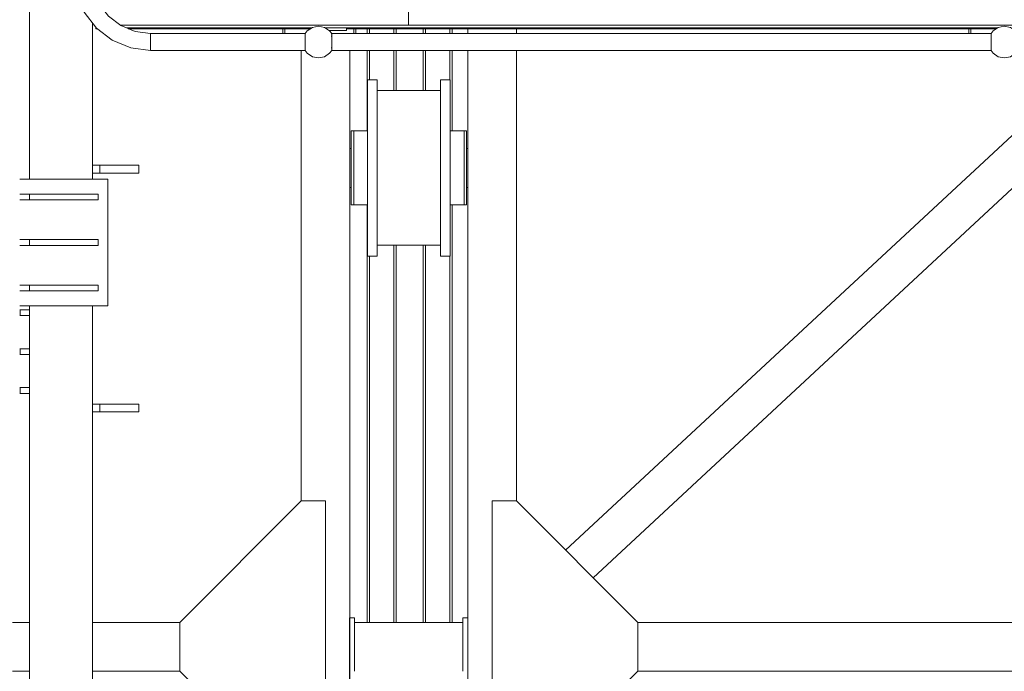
# Model space of a CAD drawing. Header units: millimetres. Extents: x 53746 to 116821, y -810352 to -765802.
# Tile 318 of 347: x 95487 to 97512, y -774552 to -773213. Entities that reach past the tile are written whole.
import ezdxf

# ---------------------------------------------------------------- set-up
doc = ezdxf.new("R2010")
doc.units = ezdxf.units.MM
doc.header["$MEASUREMENT"] = 0
for name, color, linetype, lineweight in [('Main Cradle Rails', 7, 'Continuous', 0), ('Side Cradle Stbd', 7, 'Continuous', 0), ('Side Cradle Tower', 7, 'Continuous', 0), ('Side Cradle Tower Platform', 7, 'Continuous', 0), ('Side Cradle Tower Rail Frame', 7, 'Continuous', 0), ('Side Slip Rails', 7, 'Continuous', 0)]:
    doc.layers.add(name, color=color, linetype=linetype, lineweight=lineweight)

# ---------------------------------------------------------------- blocks, each defined once
blk = doc.blocks.new('*U57')
at = {"layer": 'Side Cradle Stbd', "color": 7, "linetype": 'Continuous', "lineweight": 0}
for p, q in [((11125.4, 14835.8), (11125.4, 14845.8)), ((11225.4, 14835.8), (11225.4, 14845.8)), ((10782.9, 14800.8), (10782.9, 13874.7)), ((10882.9, 14800.8), (10882.9, 13589)), ((11125.4, 13634.5), (11125.4, 14800.8)), ((11225.4, 13874.7), (11225.4, 14800.8)), ((12432.9, 14800.8), (11326.8, 13773.4)), ((12550.4, 14800.8), (11383.4, 13716.7)), ((10939.4, 14740.7), (10939.4, 14726.9)), ((11089.4, 14740.7), (11089.4, 14726.9)), ((10939.4, 14718.5), (11069.4, 14718.5)), ((10885.9, 14629.9), (10885.9, 14635.7)), ((10885.9, 14613.3), (10885.9, 14629.9)), ((10919.4, 14628.8), (10919.4, 14559.5)), ((11069.4, 14628.8), (11069.4, 14559.5)), ((11089.4, 14629.9), (11089.4, 14635.7)), ((11117.9, 14629.9), (11117.9, 14635.7)), ((11117.9, 14613.3), (11117.9, 14629.9)), ((10882.9, 14599.5), (10885.9, 14599.5)), ((11122.9, 14596.4), (11122.9, 14599.5)), ((11122.9, 14599.5), (11125.4, 14599.5)), ((11122.9, 14594.9), (11122.9, 14596.4)), ((11122.9, 14588.6), (11122.9, 14594.9)), ((11122.9, 14588), (11122.9, 14588.6)), ((11122.9, 14587.8), (11122.9, 14588)), ((11122.9, 14587.7), (11122.9, 14587.8)), ((11117.9, 14530.3), (11117.9, 14559.5)), ((11122.9, 14542.8), (11122.9, 14544.2)), ((11122.9, 14530.9), (11122.9, 14531.2)), ((11122.9, 14530.3), (11122.9, 14530.9)), ((11122.9, 14530.9), (11122.9, 14530.9)), ((11122.9, 14530.1), (11122.9, 14530.3)), ((11122.9, 14522), (11122.9, 14522.5)), ((10885.9, 14519.5), (10882.9, 14519.5)), ((11125.4, 14519.5), (11122.9, 14519.5)), ((11069.4, 14400.5), (10939.4, 14400.5)), ((10782.9, 13874.7), (10532.9, 13624.7)), ((10832.9, 13874.7), (10782.9, 13874.7)), ((10832.9, 13589), (10832.9, 13874.7)), ((11175.4, 13874.7), (11225.4, 13874.7)), ((11175.4, 13589), (11175.4, 13874.7)), ((11225.4, 13874.7), (11475.4, 13624.7)), ((10882.4, 13634.5), (10882.4, 13589)), ((10892.4, 13634.5), (10882.4, 13634.5)), ((10892.4, 13624.5), (10892.4, 13634.5)), ((11115.4, 13634.5), (11115.4, 13624.5)), ((11125.4, 13634.5), (11115.4, 13634.5)), ((11125.4, 13589), (11125.4, 13634.5)), ((10532.9, 13624.5), (10353.8, 13624.5)), ((10532.9, 13589), (10532.9, 13624.7)), ((10892.4, 13624.5), (11115.4, 13624.5)), ((10892.4, 13624.5), (10892.4, 13589)), ((11115.4, 13589), (11115.4, 13624.5)), ((11475.4, 13589), (11475.4, 13624.7)), ((11475.4, 13624.5), (12982.7, 13624.5)), ((10532.9, 13524.7), (10532.9, 13589)), ((10832.9, 13274.7), (10832.9, 13589)), ((10882.4, 13589), (10882.4, 13584.5)), ((10882.9, 13589), (10882.9, 7459.6)), ((10892.4, 13589), (10892.4, 13524.5)), ((11115.4, 13524.5), (11115.4, 13589)), ((11125.4, 13584.5), (11125.4, 13589)), ((11175.4, 13274.7), (11175.4, 13589)), ((11475.4, 13524.7), (11475.4, 13589)), ((10353.8, 13524.5), (10533.2, 13524.5)), ((10782.9, 13274.7), (10532.9, 13524.7)), ((11225.4, 13274.7), (11475.4, 13524.7)), ((12982.9, 13524.5), (11475.1, 13524.5))]:
    blk.add_line(p, q, dxfattribs=at)
at = {"layer": 'Side Cradle Stbd', "color": 7, "linetype": 'Continuous', "lineweight": 0, "flags": 128}
for points in [[(10919.4, 14740.7), (10919.4, 14740.7), (10939.4, 14740.7)], [(10919.4, 14740.7), (10919.4, 14726.9), (10919.4, 14687.6), (10919.4, 14628.8)], [(10939.4, 14726.9), (10939.4, 14687.6), (10939.4, 14628.8), (10939.4, 14559.5), (10939.4, 14490.1), (10939.4, 14431.3), (10939.4, 14392.1), (10939.4, 14378.3), (10919.4, 14378.3), (10919.4, 14378.3)], [(11069.4, 14740.7), (11069.4, 14740.7), (11089.4, 14740.7)], [(11069.4, 14740.7), (11069.4, 14726.9), (11069.4, 14687.6), (11069.4, 14628.8)], [(11089.4, 14726.9), (11089.4, 14687.6), (11089.4, 14628.8), (11089.4, 14559.5), (11089.4, 14490.1), (11089.4, 14431.3), (11089.4, 14392.1), (11089.4, 14378.3), (11069.4, 14378.3), (11069.4, 14378.3)], [(10890.9, 14530.3), (10890.9, 14530.3), (10890.9, 14559.5), (10890.9, 14588.6), (10890.9, 14613.3), (10890.9, 14629.9), (10890.9, 14635.7), (10885.9, 14635.7)], [(10919.4, 14635.7), (10890.9, 14635.7), (10890.9, 14635.7)], [(11117.9, 14635.7), (11117.9, 14635.7), (11089.4, 14635.7)], [(11117.9, 14483.3), (11117.9, 14483.3), (11122.9, 14483.3), (11122.9, 14489.1), (11122.9, 14505.6), (11122.9, 14530.3), (11122.9, 14559.5), (11122.9, 14588.6), (11122.9, 14613.3), (11122.9, 14629.9), (11122.9, 14635.7), (11117.9, 14635.7)], [(10885.9, 14483.3), (10885.9, 14489.1), (10885.9, 14505.6), (10885.9, 14530.3), (10885.9, 14559.5), (10885.9, 14588.6), (10885.9, 14613.3)], [(11117.9, 14530.3), (11117.9, 14530.3), (11117.9, 14559.5), (11117.9, 14588.6), (11117.9, 14613.3)], [(10890.9, 14505.6), (10890.9, 14530.3), (10890.9, 14559.5), (10890.9, 14588.6), (10890.9, 14588.6)], [(10919.4, 14559.5), (10919.4, 14490.1), (10919.4, 14431.3), (10919.4, 14392.1), (10919.4, 14378.3)], [(11069.4, 14559.5), (11069.4, 14490.1), (11069.4, 14431.3), (11069.4, 14392.1), (11069.4, 14378.3)], [(11122.9, 14531.2), (11122.9, 14531.2), (11122.9, 14542.8)], [(11089.4, 14483.3), (11117.9, 14483.3), (11117.9, 14489.1), (11117.9, 14505.6), (11117.9, 14530.3), (11117.9, 14530.3)], [(11089.4, 14530.3), (11089.4, 14530.3), (11089.4, 14527.2), (11089.4, 14505.6), (11089.4, 14505.6)], [(11122.9, 14522.5), (11122.9, 14522.5), (11122.9, 14522.5), (11122.9, 14530.1)], [(11122.9, 14519.5), (11122.9, 14519.5), (11122.9, 14522)], [(10890.9, 14483.3), (10890.9, 14489.1), (10890.9, 14505.6), (10890.9, 14505.6)], [(11089.4, 14505.6), (11089.4, 14505.6), (11089.4, 14503.5), (11089.4, 14490.1)], [(10885.9, 14483.3), (10885.9, 14483.3), (10890.9, 14483.3), (10890.9, 14483.3)], [(10890.9, 14483.3), (10890.9, 14483.3), (10919.4, 14483.3)], [(11089.4, 14490.1), (11089.4, 14489.1), (11089.4, 14489.1), (11089.4, 14488.3), (11089.4, 14483.3), (11089.4, 14483.3), (11089.4, 14483.3)], [(10882.4, 13414.5), (10882.4, 13434), (10882.4, 13524.5), (10882.4, 13584.5)], [(11125.4, 13584.5), (11125.4, 13524.5), (11125.4, 13434), (11125.4, 13414.5)]]:
    blk.add_lwpolyline(points, dxfattribs=at)
at = {"layer": 'Side Cradle Tower', "color": 7, "linetype": 'Continuous', "lineweight": 0}
for p, q in [((10385, 14536.2), (10203.8, 14536.2)), ((10223.8, 14505.7), (10223.8, 14493.7)), ((10365, 14505.7), (10365, 14493.7)), ((10223.8, 14412.2), (10223.8, 14400.2)), ((10365, 14412.2), (10365, 14400.2)), ((10223.8, 14318.7), (10223.8, 14306.7)), ((10365, 14318.7), (10365, 14306.7)), ((10385, 14276.2), (10203.8, 14276.2)), ((10204.9, 14255.8), (10204.9, 14267.8)), ((10204.9, 14175.8), (10204.9, 14187.8)), ((10204.9, 14095.8), (10204.9, 14107.8))]:
    blk.add_line(p, q, dxfattribs=at)
at = {"layer": 'Side Cradle Tower', "color": 7, "linetype": 'Continuous', "lineweight": 0, "flags": 128}
for points in [[(10385, 14536.2), (10385, 14536.2), (10385, 14276.2), (10385, 14276.2)], [(10203.8, 14505.7), (10223.8, 14505.7), (10365, 14505.7), (10365, 14505.7)], [(10203.8, 14493.7), (10223.8, 14493.7), (10365, 14493.7), (10365, 14493.7)], [(10203.8, 14412.2), (10223.8, 14412.2), (10365, 14412.2), (10365, 14412.2)], [(10203.8, 14400.2), (10223.8, 14400.2), (10365, 14400.2), (10365, 14400.2)], [(10203.8, 14318.7), (10223.8, 14318.7), (10365, 14318.7), (10365, 14318.7)], [(10203.8, 14306.7), (10223.8, 14306.7), (10365, 14306.7), (10365, 14306.7)], [(10223.8, 14267.8), (10204.9, 14267.8), (10203.8, 14267.8)], [(10223.8, 14255.8), (10204.9, 14255.8), (10203.8, 14255.8)], [(10223.8, 14187.8), (10204.9, 14187.8), (10203.8, 14187.8)], [(10223.8, 14175.8), (10204.9, 14175.8), (10203.8, 14175.8)], [(10223.8, 14107.8), (10204.9, 14107.8), (10203.8, 14107.8)], [(10223.8, 14095.8), (10204.9, 14095.8), (10203.8, 14095.8)]]:
    blk.add_lwpolyline(points, dxfattribs=at)
at = {"layer": 'Side Cradle Tower Platform', "color": 7, "linetype": 'Continuous', "lineweight": 0}
for p, q in [((11003.7, 14853.3), (11003.7, 14909.3)), ((10360.4, 14848.4), (10360.4, 14847.3)), ((10360.4, 14847.3), (10361.2, 14847.3)), ((10360.4, 14845.8), (10360.4, 14847.3)), ((10360.4, 14845.8), (10361.5, 14846.9)), ((10363, 14845.8), (10360.4, 14845.8)), ((10410.4, 14853.3), (10410.2, 14853.3)), ((10410.4, 14853.3), (14047.7, 14853.3)), ((10410.4, 14853.1), (10410.4, 14853.3)), ((10804.3, 14847.3), (10423.5, 14847.3)), ((10802.1, 14845.8), (10427.1, 14845.8)), ((10745.3, 14845.8), (10745.3, 14835.8)), ((10749.3, 14835.8), (10749.3, 14845.8)), ((12215.1, 14847.3), (10832.3, 14847.3)), ((10835.8, 14845.8), (10834.5, 14845.8)), ((10835.8, 14847.3), (10835.8, 14844.9)), ((10875.8, 14842.3), (10875.8, 14847.3)), ((11003.7, 14845.8), (10875.8, 14845.8)), ((10891.3, 14845.8), (10891.3, 14835.8)), ((10895.3, 14845.8), (10895.3, 14835.8)), ((11003.7, 14845.8), (11003.7, 14847.3)), ((12212.8, 14845.8), (11003.7, 14845.8)), ((12156, 14845.8), (12156, 14835.8)), ((12160, 14835.8), (12160, 14845.8)), ((10472.9, 14835.8), (10791, 14835.8)), ((10472.9, 14834.4), (10472.9, 14835.8)), ((10791, 14835.8), (10791, 14835.6)), ((10875.8, 14842.3), (10840.8, 14842.3)), ((10840.8, 14842.3), (10840.8, 14841.6)), ((10845.5, 14835.6), (10845.6, 14835.8)), ((10845.6, 14835.8), (12201.7, 14835.8)), ((10791, 14818.3), (10791, 14817.7)), ((10791, 14811.6), (10791, 14811)), ((10845.6, 14818.3), (10845.6, 14824.2)), ((10845.6, 14811), (10845.6, 14811.6)), ((10791, 14802.1), (10791, 14802)), ((10845.6, 14800.8), (10845.6, 14802)), ((12201.7, 14800.8), (10845.6, 14800.8))]:
    blk.add_line(p, q, dxfattribs=at)
at = {"layer": 'Side Cradle Tower Platform', "color": 7, "linetype": 'Continuous', "lineweight": 0, "flags": 128}
for points in [[(10472.9, 14834.4), (10472.9, 14830.6), (10472.9, 14825), (10472.9, 14818.3), (10472.9, 14811.6), (10472.9, 14805.9), (10472.9, 14802.1), (10472.9, 14800.8), (10432.1, 14806.1), (10394.1, 14821.9), (10361.5, 14846.9), (10336.5, 14879.5), (10320.7, 14917.5), (10315.4, 14958.3), (10316.7, 14958.3), (10320.5, 14958.3), (10326.2, 14958.3), (10332.9, 14958.3)], [(10339.6, 14958.3), (10345.2, 14958.3), (10349, 14958.3), (10350.4, 14958.3), (10354.5, 14926.6), (10366.8, 14897), (10386.2, 14871.6), (10411.6, 14852.2), (10441.2, 14839.9), (10472.9, 14835.8)], [(10791, 14835.8), (10795.3, 14841.2), (10805.8, 14848.3), (10818.3, 14850.8), (10830.7, 14848.3), (10841.3, 14841.2), (10845.6, 14835.8)], [(12201.7, 14835.8), (12206.1, 14841.2), (12216.6, 14848.3), (12229, 14850.8), (12241.5, 14848.3), (12252, 14841.2), (12256.3, 14835.8)], [(10791, 14800.8), (10472.9, 14800.8), (10472.9, 14802.1), (10472.9, 14805.9), (10472.9, 14811.6), (10472.9, 14818.3), (10472.9, 14825), (10472.9, 14830.6), (10472.9, 14834.4), (10472.9, 14835.8)], [(10791, 14835.6), (10791, 14834.6), (10791, 14834.4)], [(10791, 14834.4), (10791, 14834.3), (10791, 14834.1)], [(10791, 14834.1), (10791, 14830.8), (10791.1, 14830.6)], [(10791.1, 14830.1), (10791.1, 14829.9), (10791, 14829.6), (10791, 14829.6), (10791, 14825)], [(10791, 14825), (10791, 14824.9), (10791, 14824.4)], [(10791.1, 14830.6), (10791.1, 14830.5), (10791.1, 14830.1)], [(10845.4, 14830.6), (10845.6, 14830.8), (10845.6, 14834)], [(10845.5, 14830), (10845.4, 14830.5), (10845.4, 14830.6)], [(10845.5, 14834.4), (10845.5, 14835.6), (10845.5, 14835.6)], [(10845.6, 14834), (10845.6, 14834.3), (10845.5, 14834.4)], [(10845.6, 14825), (10845.6, 14829.6), (10845.6, 14829.6), (10845.5, 14829.9), (10845.5, 14830)], [(10845.6, 14824.2), (10845.6, 14824.3), (10845.6, 14824.9), (10845.6, 14825)], [(12201.7, 14834.6), (12201.7, 14835.1), (12201.7, 14835.8), (12201.7, 14835.8)], [(12201.8, 14829.9), (12201.9, 14830.5), (12201.9, 14830.6), (12201.7, 14830.8), (12201.7, 14832.6), (12201.7, 14834.3), (12201.8, 14834.4), (12201.7, 14834.6)], [(12201.7, 14811.6), (12201.7, 14812.2), (12201.7, 14815), (12201.7, 14818.3), (12201.7, 14818.8), (12201.7, 14821.7), (12201.7, 14824.9), (12201.8, 14825), (12201.8, 14827.8), (12201.8, 14829.6)], [(12201.8, 14829.6), (12201.8, 14829.6), (12201.8, 14829.9)], [(10791, 14824.4), (10791, 14818.8), (10791, 14818.3)], [(10791, 14817.7), (10791, 14812.2), (10791, 14811.6), (10791, 14811.6)], [(10791, 14811), (10791, 14806.9), (10791, 14806.9), (10791.1, 14806.6), (10791.1, 14806), (10791.1, 14805.9)], [(10791.1, 14805.9), (10791, 14805.7), (10791, 14805.5)], [(10791, 14805.5), (10791, 14802.2), (10791, 14802.1)], [(10845.4, 14805.9), (10845.4, 14806), (10845.5, 14806.6), (10845.6, 14806.9), (10845.6, 14806.9), (10845.6, 14811)], [(10845.6, 14805.5), (10845.6, 14805.7), (10845.4, 14805.9)], [(10845.5, 14802.1), (10845.6, 14802.2), (10845.6, 14805.5)], [(10845.6, 14817.5), (10845.6, 14817.7), (10845.6, 14818.3)], [(10845.6, 14811.6), (10845.6, 14811.6), (10845.6, 14817.5)], [(12201.9, 14806), (12201.8, 14806.6), (12201.8, 14806.9), (12201.8, 14806.9), (12201.8, 14808.8), (12201.8, 14811.6), (12201.7, 14811.6)], [(12201.7, 14800.8), (12201.7, 14800.8), (12201.8, 14800.9), (12201.8, 14801.4), (12201.8, 14802.1), (12201.7, 14802.2), (12201.7, 14804), (12201.7, 14805.7), (12201.9, 14805.9), (12201.9, 14806)], [(10791, 14802), (10791, 14800.9), (10791, 14800.8)], [(10791, 14800.8), (10795.3, 14795.3), (10805.8, 14788.2), (10818.3, 14785.8), (10830.7, 14788.2), (10841.3, 14795.3), (10845.6, 14800.8)], [(10845.6, 14802), (10845.6, 14802), (10845.5, 14802.1)], [(12201.7, 14800.8), (12206.1, 14795.3), (12216.6, 14788.2), (12229, 14785.8), (12241.5, 14788.2), (12252, 14795.3), (12256.3, 14800.8)]]:
    blk.add_lwpolyline(points, dxfattribs=at)
at = {"layer": 'Side Cradle Tower Rail Frame', "color": 7, "linetype": 'Continuous', "lineweight": 0}
for p, q in [((10223.8, 14536.2), (10223.8, 15073.9)), ((10353.8, 14856.9), (10353.8, 14536.2)), ((10353.8, 14564.9), (10368.8, 14564.9)), ((10368.8, 14564.9), (10448.8, 14564.9)), ((10368.8, 14548.9), (10368.8, 14564.9)), ((10448.8, 14548.9), (10448.8, 14564.9)), ((10368.8, 14548.9), (10353.8, 14548.9)), ((10448.8, 14548.9), (10368.8, 14548.9)), ((10223.8, 13589), (10223.8, 14276.2)), ((10353.8, 14276.2), (10353.8, 13589)), ((10353.8, 14073.7), (10368.8, 14073.7)), ((10368.8, 14057.7), (10353.8, 14057.7)), ((10368.8, 14073.7), (10448.8, 14073.7)), ((10368.8, 14057.7), (10368.8, 14073.7)), ((10448.8, 14057.7), (10368.8, 14057.7)), ((10448.8, 14057.7), (10448.8, 14073.7)), ((10223.8, 13624.5), (10188.8, 13624.5)), ((10223.8, 11594.5), (10223.8, 13589)), ((10353.8, 13589), (10353.8, 11594.5)), ((10188.8, 13524.5), (10223.8, 13524.5))]:
    blk.add_line(p, q, dxfattribs=at)
at = {"layer": 'Side Slip Rails', "color": 7, "linetype": 'Continuous', "lineweight": 0}
for p, q in [((10918.4, 14835.8), (10918.4, 14845.8)), ((10923, 14835.8), (10923, 14845.8)), ((10973.4, 14835.8), (10973.4, 14845.8)), ((10978.4, 14835.8), (10978.4, 14845.8)), ((11033.4, 14835.8), (11033.4, 14845.8)), ((11038.4, 14835.8), (11038.4, 14845.8)), ((11088.7, 14835.8), (11088.7, 14845.8)), ((11093.4, 14835.8), (11093.4, 14845.8)), ((10918.4, 14635.7), (10918.4, 14800.8)), ((10923, 14740.7), (10923, 14800.8)), ((10973.4, 14718.5), (10973.4, 14800.8)), ((10978.4, 14718.5), (10978.4, 14800.8)), ((11033.4, 14718.5), (11033.4, 14800.8)), ((11038.4, 14718.5), (11038.4, 14800.8)), ((11088.7, 14740.7), (11088.7, 14800.8)), ((11093.4, 14635.7), (11093.4, 14800.8)), ((10918.4, 13624.5), (10918.4, 14483.3)), ((11093.4, 13624.5), (11093.4, 14483.3)), ((10973.4, 13624.5), (10973.4, 14400.5)), ((10978.4, 13624.5), (10978.4, 14400.5)), ((11033.4, 13624.5), (11033.4, 14400.5)), ((11038.4, 13624.5), (11038.4, 14400.5)), ((10923, 13624.5), (10923, 14378.3)), ((11088.7, 13624.5), (11088.7, 14378.3))]:
    blk.add_line(p, q, dxfattribs=at)

msp = doc.modelspace()

# ---------------------------------------------------------------- block references
at = {"layer": 'Main Cradle Rails', "color": 7, "linetype": 'Continuous', "lineweight": 0}
msp.add_blockref('*U57', (85283.05, -788076.95), dxfattribs=at)

doc.saveas('drawing.dxf')
